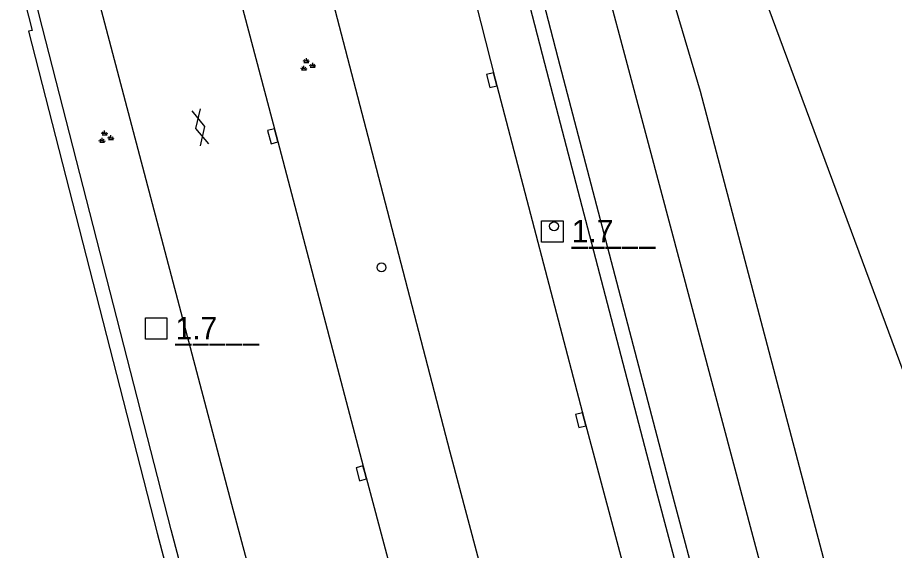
# Model space of a CAD drawing. Extents: x 135999 to 138000, y 396000 to 398501.
# Drawn here: x 136916.66 to 136965.5, y 398309.34 to 398339 of the extents above; entities that cross this region are included whole.
import ezdxf

# ---------------------------------------------------------------- set-up
doc = ezdxf.new("R2010")
doc.units = 0
for name, color, linetype in [('gg-afsc-muur', 7, 'Continuous'), ('gg-knt-BGT kruinlijn', 7, 'Continuous'), ('gg-knt-verharding', 7, 'Continuous'), ('gg-kwrk-kunstwerk', 7, 'Continuous'), ('gt-anno-nummer hm paal', 7, 'Continuous'), ('gt-grn-vlakafsluiter', 7, 'Continuous'), ('gt-symb-gesloten verharding', 7, 'Continuous'), ('gt-symb-groenvak', 7, 'Continuous'), ('gt-symb-hm paal', 7, 'Continuous'), ('gt-symb-kolk', 7, 'Continuous'), ('gt-symb-verkeersregelinstallatiepaal', 7, 'Continuous')]:
    doc.layers.add(name, color=color, linetype=linetype)

# ---------------------------------------------------------------- blocks, each defined once
blk = doc.blocks.new('gt0-GRVAK')
at = {"layer": 'gt-symb-groenvak'}
for p, q in [((-0.11, 0.189), (-0.228, 0.24)), ((-0.182, 0.153), (0.088, 0.153)), ((-0.091, 0.211), (-0.156, 0.322)), ((-0.047, 0.214), (-0.047, 0.393)), ((-0.004, 0.211), (0.061, 0.322)), ((0.015, 0.189), (0.133, 0.24)), ((0.262, -0.052), (0.197, 0.059)), ((0.305, -0.049), (0.305, 0.13)), ((0.349, -0.052), (0.414, 0.059)), ((-0.245, -0.228), (-0.363, -0.177)), ((-0.318, -0.264), (-0.047, -0.264)), ((-0.226, -0.206), (-0.291, -0.095)), ((-0.183, -0.203), (-0.183, -0.024)), ((-0.139, -0.206), (-0.074, -0.095)), ((-0.12, -0.228), (-0.002, -0.177)), ((0.243, -0.074), (0.125, -0.023)), ((0.17, -0.11), (0.441, -0.11)), ((0.368, -0.074), (0.486, -0.023))]:
    blk.add_line(p, q, dxfattribs=at)
blk = doc.blocks.new('gt0-HMpaal')
at = {"layer": 'gt-symb-hm paal'}
blk.add_lwpolyline([(-0.6, 0.6), (0.6, 0.6), (0.6, -0.6), (-0.6, -0.6)], close=True, dxfattribs=at)
blk = doc.blocks.new('gt0-GESVH1')
at = {"layer": 'gt-symb-gesloten verharding'}
for p, q in [((-0.992, -0.261), (0.008, 0.239)), ((0.008, -0.261), (-0.992, 0.239)), ((0.008, 0.239), (1.008, -0.261)), ((1.008, 0.239), (0.008, -0.261))]:
    blk.add_line(p, q, dxfattribs=at)
blk = doc.blocks.new('gt0-KOLK')
at = {"layer": 'gt-symb-kolk'}
blk.add_lwpolyline([(0, 0), (0.375, 0), (0.375, 0.4), (-0.375, 0.4), (-0.375, 0), (0, 0)], dxfattribs=at)
blk = doc.blocks.new('gt0-VIPAAL')
at = {"layer": 'gt-symb-verkeersregelinstallatiepaal'}
blk.add_circle((0, 0), 0.25, dxfattribs=at)

msp = doc.modelspace()

# ---------------------------------------------------------------- linework, layer by layer
at = {"layer": 'gg-afsc-muur'}
for points in [[(136963.489, 398301.558), (136954.687, 398334.877), (136950.118, 398350.28), (136946.664, 398362.248)], [(136963.489, 398301.558), (136954.687, 398334.877), (136950.118, 398350.28), (136946.664, 398362.248)], [(136973.511, 398139.769), (136974.037, 398139.929), (136968.392, 398158.484), (136962.835, 398177.034), (136956.669, 398197.908), (136948.896, 398224.867), (136940.384, 398254.846), (136932.86, 398281.614), (136925.214, 398310.496), (136918.045, 398338.427), (136916.917, 398342.961)], [(136916.656, 398341.487), (136917.463, 398338.282), (136917.269, 398338.234), (136924.438, 398310.303), (136932.084, 398281.421), (136939.608, 398254.653), (136948.12, 398224.674), (136955.893, 398197.715), (136962.081, 398176.766), (136967.638, 398158.216), (136973.272, 398139.696), (136973.511, 398139.769)]]:
    msp.add_lwpolyline(points, dxfattribs=at)
at = {"layer": 'gg-knt-BGT kruinlijn'}
msp.add_lwpolyline([(136995.759, 398214.225), (136980.954, 398236.629), (136976.023, 398244.283), (136972.896, 398255.018), (136966.321, 398278.071), (136958.234, 398307.803), (136951.875, 398331.713), (136944.553, 398359.111), (136943.283, 398361.181), (136940.796, 398359.922)], dxfattribs=at)
at = {"layer": 'gg-knt-verharding'}
for points in [[(136930.564, 398353.924), (136936.632, 398330.608), (136940.723, 398314.826), (136945.752, 398295.999), (136950.876, 398277.128), (136955.7, 398259.588), (136961.206, 398239.95), (136967.388, 398218.163), (136971.954, 398202.5), (136977.95, 398182.384), (136982.994, 398165.614), (136988.888, 398146.133), (136994.934, 398126.472), (137000.402, 398109.17), (137010.899, 398076.334), (137018.412, 398053.282), (137024.613, 398034.806), (137032.896, 398010.355)], [(136939.278, 398351.196), (136943.258, 398335.562), (136948.217, 398316.641), (136953.232, 398297.886), (136958.39, 398278.938), (136963.565, 398260.212), (136968.822, 398241.416), (136974.146, 398222.739), (136979.57, 398204.046), (136985.132, 398185.27), (136989.108, 398171.945)], [(136926.306, 398350.503), (136927.728, 398345.002), (136931.063, 398332.445), (136935.99, 398313.683), (136941.052, 398294.741), (136946.24, 398275.688), (136951.096, 398258.05), (136956.635, 398238.323), (136962.076, 398219.301), (136967.456, 398200.765), (136973.263, 398180.879), (136978.222, 398164.292), (136984.317, 398144.314), (136990.118, 398125.661), (136995.872, 398107.33), (137001.901, 398088.415), (137007.93, 398069.768), (137013.804, 398051.847), (137020.132, 398032.901), (137026.153, 398014.96)], [(136920.644, 398341.537), (136921.139, 398340.057), (136928.579, 398311.914), (136936.473, 398282.431), (136943.777, 398255.774), (136952.272, 398225.802), (136960.134, 398198.563), (136966.066, 398178.261), (136971.692, 398159.518), (136977.58, 398140.171), (136985.424, 398115.108), (136994.63, 398086.058), (137003.683, 398058.138), (137012.928, 398030.316), (137019.937, 398009.563), (137021.093, 398005.532), (137020.415, 398002.989)]]:
    msp.add_lwpolyline(points, dxfattribs=at)
at = {"layer": 'gg-kwrk-kunstwerk'}
for points in [[(136940.796, 398359.922), (136942.148, 398354.554), (136946.755, 398336.751), (136952.987, 398312.949), (136956.74, 398298.858), (136961.937, 398279.659), (136967.046, 398261.179), (136972.324, 398242.428), (136977.632, 398223.904), (136984.927, 398198.817), (136988.481, 398186.84), (136996.368, 398160.632), (137000.517, 398147.092), (137000.357, 398147.042)], [(137000.357, 398147.042), (136999.756, 398146.855), (136995.627, 398160.331), (136987.74, 398186.539), (136984.186, 398198.516), (136976.891, 398223.603), (136971.583, 398242.127), (136966.305, 398260.878), (136961.196, 398279.358), (136955.999, 398298.557), (136952.246, 398312.648), (136946.014, 398336.45), (136942.004, 398351.943)]]:
    msp.add_lwpolyline(points, dxfattribs=at)
at = {"layer": 'gt-grn-vlakafsluiter'}
msp.add_line((136949.587, 398363.497), (136972.373, 398302.043), dxfattribs=at)

# ---------------------------------------------------------------- block references
at = {"layer": 'gt-symb-gesloten verharding', "rotation": 103.29958432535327}
msp.add_blockref('gt0-GESVH1', (136926.825, 398332.876), dxfattribs=at)
at = {"layer": 'gt-symb-groenvak'}
for p in [(136932.791, 398336.345), (136921.552, 398332.321)]:
    msp.add_blockref('gt0-GRVAK', p, dxfattribs=at)
at = {"layer": 'gt-symb-hm paal'}
for p in [(136946.44, 398327.091), (136924.377, 398321.696)]:
    msp.add_blockref('gt0-HMpaal', p, dxfattribs=at)
at = {"layer": 'gt-symb-kolk'}
for p, rotation in [((136943.258, 398335.562), 104.30027745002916), ((136931.063, 398332.445), 104.82810852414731), ((136948.217, 398316.641), 104.71731114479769), ((136935.99, 398313.683), 104.71731114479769)]:
    msp.add_blockref('gt0-KOLK', p, dxfattribs=dict(at, rotation=rotation))
at = {"layer": 'gt-symb-verkeersregelinstallatiepaal'}
for p in [(136946.538, 398327.386), (136936.926, 398325.091)]:
    msp.add_blockref('gt0-VIPAAL', p, dxfattribs=at)

# ---------------------------------------------------------------- texts
at = {"layer": 'gt-anno-nummer hm paal'}
for p in [(136947.521, 398326.487), (136925.458, 398321.092)]:
    msp.add_text('1.7', height=1.25, dxfattribs=at).set_placement(p)
at = {"layer": 'gt-symb-hm paal'}
for p in [(136947.521, 398326.487), (136925.458, 398321.092)]:
    msp.add_text('_____', height=1.25, dxfattribs=at).set_placement(p)

doc.saveas('drawing.dxf')
